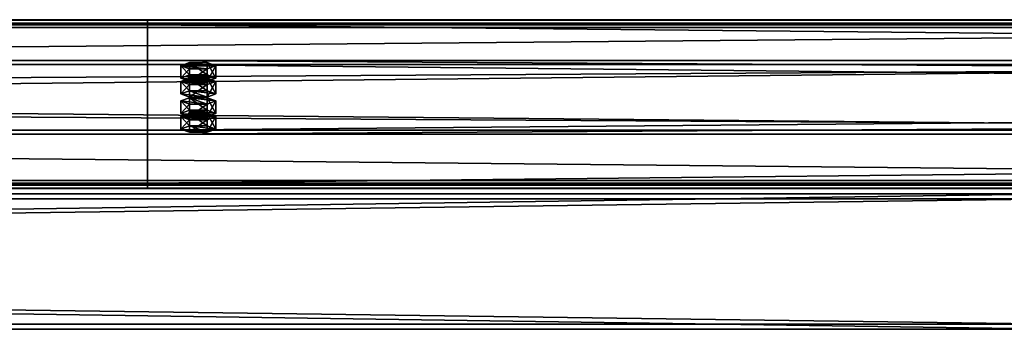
# Model space of a CAD drawing. Header units: millimetres. Extents: x -333 to 67333, y -930 to 39730.
# Tile 765 of 1056: x 10424 to 11007, y 23510 to 23693. Entities that reach past the tile are written whole.
import ezdxf

# ---------------------------------------------------------------- set-up
doc = ezdxf.new("R2010")
doc.units = ezdxf.units.MM
for name, color, linetype in [('13', 7, 'Continuous'), ('3', 7, 'Continuous'), ('95', 7, 'Continuous')]:
    doc.layers.add(name, color=color, linetype=linetype)

msp = doc.modelspace()

# ---------------------------------------------------------------- meshes
at = {"layer": '13', "color": 30}
mesh = msp.add_polyface(dxfattribs=at)
corners = [(4899.99, 23596.4, 6663.84), (4899.99, 23668.79, 6648.45), (11699.99, 23668.79, 6648.45), (11699.99, 23596.4, 6663.84), (4899.99, 23627.62, 6454.78), (11699.99, 23627.62, 6454.78), (4899.99, 23688.27, 6441.89), (11699.99, 23688.27, 6441.89), (4899.99, 23690.97, 6454.61), (11699.99, 23690.97, 6454.61), (4899.99, 23692.92, 6454.19), (11699.99, 23692.92, 6454.19), (4899.99, 23689.81, 6439.52), (11699.99, 23689.81, 6439.52), (4899.99, 23625.25, 6453.24), (11699.99, 23625.25, 6453.24), (4899.99, 23666.41, 6646.91), (11699.99, 23666.41, 6646.91), (4899.99, 23597.94, 6661.47), (11699.99, 23597.94, 6661.47), (4899.99, 23595.24, 6648.75), (11699.99, 23595.24, 6648.75), (4899.99, 23593.28, 6649.17), (11699.99, 23593.28, 6649.17)]
mesh.append_faces([[corners[k] for k in face] for face in [(0, 2, 3, 3), (1, 5, 2, 2), (4, 7, 5, 5), (6, 9, 7, 7), (8, 11, 9, 9), (10, 13, 11, 11), (12, 15, 13, 13), (14, 17, 15, 15), (16, 19, 17, 17), (18, 21, 19, 19), (20, 23, 21, 21), (22, 3, 23, 23), (20, 0, 22, 22), (8, 12, 10, 10), (13, 9, 11, 11), (3, 21, 23, 23)]], dxfattribs={"vtx0": -1, "color": 30})
mesh.append_faces([[corners[k] for k in face] for face in [(1, 16, 4, 4), (16, 0, 18, 18), (18, 0, 20, 20), (12, 6, 14, 14), (14, 4, 16, 16), (2, 19, 3, 3), (19, 2, 17, 17), (17, 2, 15, 15), (15, 5, 13, 13), (21, 3, 19, 19)]], dxfattribs={"vtx0": -1, "vtx1": -1, "color": 30})
mesh.append_faces([[corners[k] for k in face] for face in [(16, 1, 0, 0), (12, 8, 6, 6), (14, 6, 4, 4), (15, 2, 5, 5), (13, 5, 7, 7), (13, 7, 9, 9)]], dxfattribs={"vtx0": -1, "vtx2": -1, "vtx3": -1, "color": 30})
mesh.append_faces([[corners[k] for k in face] for face in [(0, 1, 2, 2), (1, 4, 5, 5), (4, 6, 7, 7), (6, 8, 9, 9), (8, 10, 11, 11), (10, 12, 13, 13), (12, 14, 15, 15), (14, 16, 17, 17), (16, 18, 19, 19), (18, 20, 21, 21), (20, 22, 23, 23), (22, 0, 3, 3)]], dxfattribs={"vtx2": -1, "vtx3": -1, "color": 30})
mesh = msp.add_polyface(dxfattribs=at)
corners = [(10499.99, 23596.4, 6663.84), (10499.99, 23668.79, 6648.45), (17299.99, 23668.79, 6648.45), (17299.99, 23596.4, 6663.84), (10499.99, 23627.62, 6454.78), (17299.99, 23627.62, 6454.78), (10499.99, 23688.27, 6441.89), (17299.99, 23688.27, 6441.89), (10499.99, 23690.97, 6454.61), (17299.99, 23690.97, 6454.61), (10499.99, 23692.92, 6454.19), (17299.99, 23692.92, 6454.19), (10499.99, 23689.81, 6439.52), (17299.99, 23689.81, 6439.52), (10499.99, 23625.25, 6453.24), (17299.99, 23625.25, 6453.24), (10499.99, 23666.41, 6646.91), (17299.99, 23666.41, 6646.91), (10499.99, 23597.94, 6661.47), (17299.99, 23597.94, 6661.47), (10499.99, 23595.24, 6648.75), (17299.99, 23595.24, 6648.75), (10499.99, 23593.28, 6649.17), (17299.99, 23593.28, 6649.17)]
mesh.append_faces([[corners[k] for k in face] for face in [(0, 2, 3, 3), (1, 5, 2, 2), (4, 7, 5, 5), (6, 9, 7, 7), (8, 11, 9, 9), (10, 13, 11, 11), (12, 15, 13, 13), (14, 17, 15, 15), (16, 19, 17, 17), (18, 21, 19, 19), (20, 23, 21, 21), (22, 3, 23, 23), (18, 22, 20, 20), (8, 12, 10, 10), (11, 7, 9, 9), (3, 21, 23, 23)]], dxfattribs={"vtx0": -1, "color": 30})
mesh.append_faces([[corners[k] for k in face] for face in [(1, 16, 4, 4), (16, 0, 18, 18), (22, 18, 0, 0), (12, 6, 14, 14), (14, 4, 16, 16), (2, 19, 3, 3), (19, 2, 17, 17), (17, 2, 15, 15), (15, 5, 13, 13), (13, 7, 11, 11), (21, 3, 19, 19)]], dxfattribs={"vtx0": -1, "vtx1": -1, "color": 30})
mesh.append_faces([[corners[k] for k in face] for face in [(16, 1, 0, 0), (12, 8, 6, 6), (14, 6, 4, 4), (15, 2, 5, 5), (13, 5, 7, 7)]], dxfattribs={"vtx0": -1, "vtx2": -1, "vtx3": -1, "color": 30})
mesh.append_faces([[corners[k] for k in face] for face in [(0, 1, 2, 2), (1, 4, 5, 5), (4, 6, 7, 7), (6, 8, 9, 9), (8, 10, 11, 11), (10, 12, 13, 13), (12, 14, 15, 15), (14, 16, 17, 17), (16, 18, 19, 19), (18, 20, 21, 21), (20, 22, 23, 23), (22, 0, 3, 3)]], dxfattribs={"vtx2": -1, "vtx3": -1, "color": 30})
at = {"layer": '3', "color": 91}
mesh = msp.add_polyface(dxfattribs=at)
corners = [(5560, 23513, 2983), (5560, 23587, 2983), (11040, 23587, 2983), (11040, 23513, 2983), (5560, 23587, 3057), (11040, 23587, 3057), (5560, 23513, 3057), (11040, 23513, 3057), (5560, 23510, 2980), (5560, 23510, 3060), (11040, 23510, 3060), (11040, 23510, 2980), (5560, 23590, 3060), (11040, 23590, 3060), (5560, 23590, 2980), (11040, 23590, 2980)]
mesh.append_faces([[corners[k] for k in face] for face in [(0, 2, 3, 3), (1, 5, 2, 2), (4, 7, 5, 5), (6, 3, 7, 7), (8, 10, 11, 11), (9, 13, 10, 10), (12, 15, 13, 13), (14, 11, 15, 15)]], dxfattribs={"vtx0": -1, "color": 91})
mesh.append_faces([[corners[k] for k in face] for face in [(9, 6, 12, 12), (6, 8, 0, 0), (0, 8, 1, 1), (12, 4, 14, 14), (4, 12, 6, 6), (14, 1, 8, 8), (11, 3, 15, 15), (3, 10, 7, 7), (7, 10, 5, 5), (15, 2, 13, 13), (2, 15, 3, 3), (13, 5, 10, 10)]], dxfattribs={"vtx0": -1, "vtx1": -1, "color": 91})
mesh.append_faces([[corners[k] for k in face] for face in [(6, 9, 8, 8), (14, 4, 1, 1), (3, 11, 10, 10), (13, 2, 5, 5)]], dxfattribs={"vtx0": -1, "vtx2": -1, "vtx3": -1, "color": 91})
mesh.append_faces([[corners[k] for k in face] for face in [(0, 1, 2, 2), (1, 4, 5, 5), (4, 6, 7, 7), (6, 0, 3, 3), (8, 9, 10, 10), (9, 12, 13, 13), (12, 14, 15, 15), (14, 8, 11, 11)]], dxfattribs={"vtx2": -1, "vtx3": -1, "color": 91})
at = {"layer": '95', "color": 20}
mesh = msp.add_polyface(dxfattribs=at)
corners = [(10535.99, 23658.39, 6599.55), (10535.19, 23657.77, 6596.61), (10535.19, 23655.81, 6597.03), (10535.99, 23656.43, 6599.96), (10532.99, 23657.31, 6594.46), (10532.99, 23655.35, 6594.88), (10529.99, 23657.14, 6593.68), (10529.99, 23655.19, 6594.09), (10526.99, 23657.31, 6594.46), (10526.99, 23655.35, 6594.88), (10524.79, 23657.77, 6596.61), (10524.79, 23655.81, 6597.03), (10523.99, 23658.39, 6599.55), (10523.99, 23656.43, 6599.96), (10524.79, 23659.01, 6602.48), (10524.79, 23657.06, 6602.9), (10526.99, 23659.47, 6604.63), (10526.99, 23657.51, 6605.05), (10529.99, 23659.64, 6605.42), (10529.99, 23657.68, 6605.83), (10532.99, 23659.47, 6604.63), (10532.99, 23657.51, 6605.05), (10535.19, 23659.01, 6602.48), (10535.19, 23657.06, 6602.9), (10540.38, 23656.43, 6599.96), (10535.19, 23654.56, 6591.16), (10535.19, 23647.23, 6592.72), (10540.38, 23649.1, 6601.52), (10524.79, 23654.56, 6591.16), (10524.79, 23647.23, 6592.72), (10519.6, 23656.43, 6599.96), (10519.6, 23649.1, 6601.52), (10524.79, 23658.31, 6608.77), (10524.79, 23650.97, 6610.33), (10535.19, 23658.31, 6608.77), (10535.19, 23650.97, 6610.33), (10540.38, 23665.73, 6597.99), (10535.19, 23663.86, 6589.18), (10535.19, 23656.52, 6590.74), (10540.38, 23658.39, 6599.55), (10524.79, 23663.86, 6589.18), (10524.79, 23656.52, 6590.74), (10519.6, 23665.73, 6597.99), (10519.6, 23658.39, 6599.55), (10524.79, 23667.6, 6606.79), (10524.79, 23660.26, 6608.35), (10535.19, 23667.6, 6606.79), (10535.19, 23660.26, 6608.35), (10535.99, 23637.6, 6501.73), (10535.19, 23636.98, 6498.8), (10535.19, 23635.02, 6499.21), (10535.99, 23635.64, 6502.15), (10532.99, 23636.52, 6496.65), (10532.99, 23634.56, 6497.07), (10529.99, 23636.35, 6495.86), (10529.99, 23634.4, 6496.28), (10526.99, 23636.52, 6496.65), (10526.99, 23634.56, 6497.07), (10524.79, 23636.98, 6498.8), (10524.79, 23635.02, 6499.21), (10523.99, 23637.6, 6501.73), (10523.99, 23635.64, 6502.15), (10524.79, 23638.22, 6504.67), (10524.79, 23636.27, 6505.08), (10526.99, 23638.68, 6506.82), (10526.99, 23636.72, 6507.23), (10529.99, 23638.85, 6507.6), (10529.99, 23636.89, 6508.02), (10532.99, 23638.68, 6506.82), (10532.99, 23636.72, 6507.23), (10535.19, 23638.22, 6504.67), (10535.19, 23636.27, 6505.08), (10540.38, 23635.64, 6502.15), (10535.19, 23633.77, 6493.34), (10535.19, 23626.44, 6494.9), (10540.38, 23628.31, 6503.71), (10524.79, 23633.77, 6493.34), (10524.79, 23626.44, 6494.9), (10519.6, 23635.64, 6502.15), (10519.6, 23628.31, 6503.71), (10524.79, 23637.51, 6510.95), (10524.79, 23630.18, 6512.51), (10535.19, 23637.51, 6510.95), (10535.19, 23630.18, 6512.51), (10540.38, 23644.94, 6500.17), (10535.19, 23643.06, 6491.37), (10535.19, 23635.73, 6492.93), (10540.38, 23637.6, 6501.73), (10524.79, 23643.06, 6491.37), (10524.79, 23635.73, 6492.93), (10519.6, 23644.94, 6500.17), (10519.6, 23637.6, 6501.73), (10524.79, 23646.81, 6508.98), (10524.79, 23639.47, 6510.54), (10535.19, 23646.81, 6508.98), (10535.19, 23639.47, 6510.54)]
mesh.append_faces([[corners[k] for k in face] for face in [(0, 2, 3, 3), (1, 5, 2, 2), (4, 7, 5, 5), (6, 9, 7, 7), (8, 11, 9, 9), (10, 13, 11, 11), (12, 15, 13, 13), (14, 17, 15, 15), (16, 19, 17, 17), (18, 21, 19, 19), (20, 23, 21, 21), (22, 3, 23, 23), (4, 8, 6, 6), (16, 20, 18, 18), (23, 19, 21, 21), (11, 7, 9, 9), (24, 26, 27, 27), (25, 29, 26, 26), (28, 31, 29, 29), (30, 33, 31, 31), (32, 35, 33, 33), (34, 27, 35, 35), (25, 30, 28, 28), (32, 24, 34, 34), (27, 33, 35, 35), (31, 26, 29, 29), (36, 38, 39, 39), (37, 41, 38, 38), (40, 43, 41, 41), (42, 45, 43, 43), (44, 47, 45, 45), (46, 39, 47, 47), (37, 42, 40, 40), (44, 36, 46, 46), (39, 45, 47, 47), (43, 38, 41, 41), (48, 50, 51, 51), (49, 53, 50, 50), (52, 55, 53, 53), (54, 57, 55, 55), (56, 59, 57, 57), (58, 61, 59, 59), (60, 63, 61, 61), (62, 65, 63, 63), (64, 67, 65, 65), (66, 69, 67, 67), (68, 71, 69, 69), (70, 51, 71, 71), (52, 56, 54, 54), (64, 68, 66, 66), (71, 67, 69, 69), (59, 55, 57, 57), (72, 74, 75, 75), (73, 77, 74, 74), (76, 79, 77, 77), (78, 81, 79, 79), (80, 83, 81, 81), (82, 75, 83, 83), (73, 78, 76, 76), (80, 72, 82, 82), (75, 81, 83, 83), (79, 74, 77, 77), (84, 86, 87, 87), (85, 89, 86, 86), (88, 91, 89, 89), (90, 93, 91, 91), (92, 95, 93, 93), (94, 87, 95, 95), (85, 90, 88, 88), (92, 84, 94, 94), (87, 93, 95, 95), (91, 86, 89, 89)]], dxfattribs={"vtx0": -1, "color": 20})
mesh.append_faces([[corners[k] for k in face] for face in [(8, 4, 10, 10), (10, 4, 12, 12), (12, 1, 14, 14), (14, 0, 16, 16), (19, 23, 17, 17), (17, 3, 15, 15), (15, 2, 13, 13), (13, 5, 11, 11), (30, 24, 32, 32), (33, 26, 31, 31), (42, 36, 44, 44), (45, 38, 43, 43), (56, 52, 58, 58), (58, 49, 60, 60), (60, 48, 62, 62), (62, 48, 64, 64), (67, 71, 65, 65), (65, 51, 63, 63), (63, 50, 61, 61), (61, 53, 59, 59), (78, 72, 80, 80), (81, 74, 79, 79), (90, 85, 92, 92), (93, 86, 91, 91)]], dxfattribs={"vtx0": -1, "vtx1": -1, "color": 20})
mesh.append_faces([[corners[k] for k in face] for face in [(12, 4, 1, 1), (14, 1, 0, 0), (16, 0, 22, 22), (16, 22, 20, 20), (17, 23, 3, 3), (15, 3, 2, 2), (13, 2, 5, 5), (11, 5, 7, 7), (30, 25, 24, 24), (33, 27, 26, 26), (42, 37, 36, 36), (45, 39, 38, 38), (58, 52, 49, 49), (60, 49, 48, 48), (64, 48, 70, 70), (64, 70, 68, 68), (65, 71, 51, 51), (63, 51, 50, 50), (61, 50, 53, 53), (59, 53, 55, 55), (78, 73, 72, 72), (81, 75, 74, 74), (92, 85, 84, 84), (93, 87, 86, 86)]], dxfattribs={"vtx0": -1, "vtx2": -1, "vtx3": -1, "color": 20})
mesh.append_faces([[corners[k] for k in face] for face in [(0, 1, 2, 2), (1, 4, 5, 5), (4, 6, 7, 7), (6, 8, 9, 9), (8, 10, 11, 11), (10, 12, 13, 13), (12, 14, 15, 15), (14, 16, 17, 17), (16, 18, 19, 19), (18, 20, 21, 21), (20, 22, 23, 23), (22, 0, 3, 3), (24, 25, 26, 26), (25, 28, 29, 29), (28, 30, 31, 31), (30, 32, 33, 33), (32, 34, 35, 35), (34, 24, 27, 27), (36, 37, 38, 38), (37, 40, 41, 41), (40, 42, 43, 43), (42, 44, 45, 45), (44, 46, 47, 47), (46, 36, 39, 39), (48, 49, 50, 50), (49, 52, 53, 53), (52, 54, 55, 55), (54, 56, 57, 57), (56, 58, 59, 59), (58, 60, 61, 61), (60, 62, 63, 63), (62, 64, 65, 65), (64, 66, 67, 67), (66, 68, 69, 69), (68, 70, 71, 71), (70, 48, 51, 51), (72, 73, 74, 74), (73, 76, 77, 77), (76, 78, 79, 79), (78, 80, 81, 81), (80, 82, 83, 83), (82, 72, 75, 75), (84, 85, 86, 86), (85, 88, 89, 89), (88, 90, 91, 91), (90, 92, 93, 93), (92, 94, 95, 95), (94, 84, 87, 87)]], dxfattribs={"vtx2": -1, "vtx3": -1, "color": 20})

doc.saveas('drawing.dxf')
